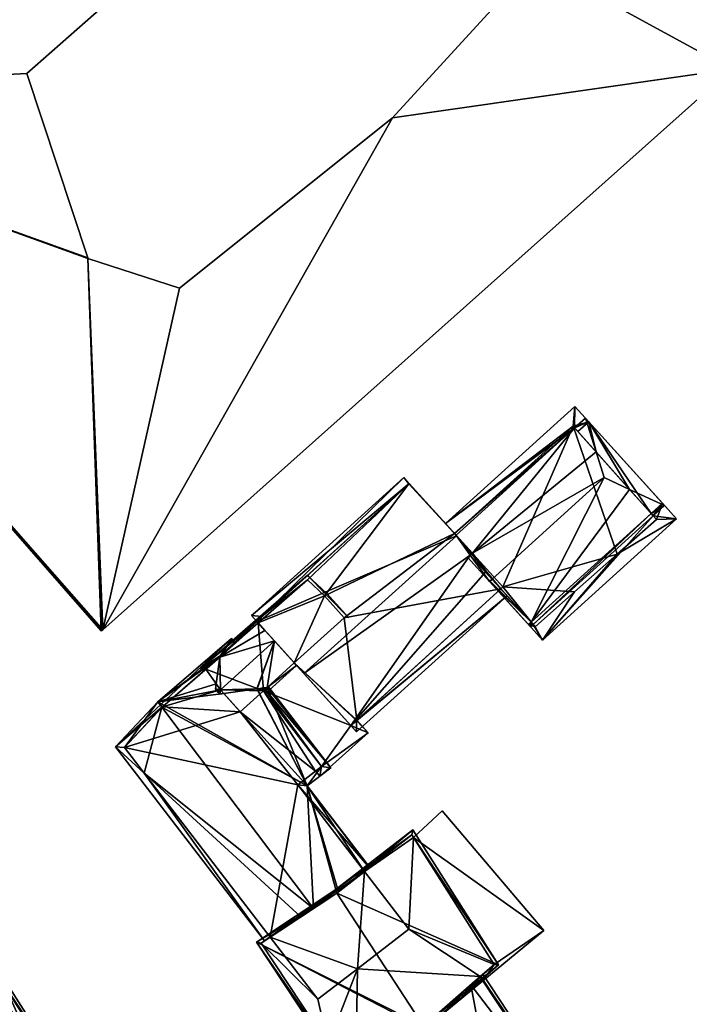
# Model space of a CAD drawing. Header units: inches. Extents: x 2523744 to 2528136, y 1148995 to 1152010.
# Tile 244 of 350: x 2527560 to 2527610, y 1151389 to 1151463. Entities that reach past the tile are written whole.
import ezdxf

# ---------------------------------------------------------------- set-up
doc = ezdxf.new("R2010")
doc.units = ezdxf.units.IN
doc.header["$MEASUREMENT"] = 0
doc.layers.add('Gebaeude Einzelhaus', color=10, linetype='Continuous')
doc.layers.add('Im Bau', color=10, linetype='Continuous')

msp = doc.modelspace()

# ---------------------------------------------------------------- meshes
at = {"layer": 'Gebaeude Einzelhaus'}
mesh = msp.add_polyface(dxfattribs=at)
corners = [(2527571.641, 1151370.599, 382.284), (2527571.915, 1151370.635, 382.284), (2527565.775, 1151380.33, 382.284), (2527569.11, 1151362.531, 382.284), (2527569.614, 1151361.946, 382.284), (2527558.144, 1151391.844, 382.284), (2527558.35, 1151391.986, 382.284), (2527565.564, 1151380.196, 382.284), (2527550.928, 1151401.87, 382.284), (2527541.14, 1151413.513, 382.284), (2527541.329, 1151413.676, 382.284), (2527550.73, 1151401.716, 382.284), (2527531.663, 1151424.088, 382.284), (2527520.728, 1151434.473, 382.284), (2527520.714, 1151434.836, 382.284), (2527531.484, 1151423.914, 382.284), (2527508.438, 1151420.464, 382.284), (2527504.061, 1151415.854, 382.284), (2527523.935, 1151404.785, 382.284), (2527523.521, 1151389.05, 382.284), (2527525.676, 1151388.826, 382.284), (2527541.796, 1151383.485, 382.284), (2527523.103, 1151366.493, 382.284), (2527533.434, 1151394.4, 382.284), (2527515.459, 1151356.678, 382.284), (2527513.872, 1151367.387, 382.284), (2527549.374, 1151372.169, 382.284), (2527511.202, 1151341.241, 382.284), (2527522.508, 1151341.245, 382.284), (2527522.6, 1151339.863, 382.284), (2527520.714, 1151434.836, 373.203), (2527531.663, 1151424.088, 373.202), (2527504.061, 1151415.854, 373.202), (2527523.521, 1151389.05, 373.202), (2527525.676, 1151388.826, 373.202), (2527523.103, 1151366.493, 373.202), (2527513.872, 1151367.387, 373.202), (2527511.202, 1151341.241, 373.202), (2527522.6, 1151339.863, 373.202), (2527569.614, 1151361.946, 373.202), (2527571.915, 1151370.635, 373.202), (2527565.775, 1151380.33, 373.202), (2527558.35, 1151391.986, 373.202), (2527550.928, 1151401.87, 373.202), (2527541.329, 1151413.676, 373.202), (2527522.508, 1151341.245, 373.202), (2527569.11, 1151362.531, 373.202), (2527515.459, 1151356.678, 373.202), (2527541.796, 1151383.485, 373.202), (2527549.374, 1151372.169, 373.202), (2527523.935, 1151404.785, 373.202), (2527533.434, 1151394.4, 373.202), (2527508.438, 1151420.464, 373.203), (2527520.728, 1151434.473, 373.203), (2527541.14, 1151413.513, 373.202), (2527531.484, 1151423.914, 373.202), (2527558.144, 1151391.844, 373.202), (2527550.73, 1151401.716, 373.202), (2527571.641, 1151370.599, 373.202), (2527565.564, 1151380.196, 373.202)]
mesh.append_faces([[corners[k] for k in face] for face in [(28, 4, 3), (28, 29, 4), (24, 27, 28), (28, 27, 29), (24, 25, 27), (21, 22, 26), (26, 22, 24), (24, 22, 25), (18, 20, 23), (23, 20, 21), (21, 20, 22), (18, 19, 20), (16, 17, 18), (18, 17, 19), (13, 14, 16), (16, 14, 17), (9, 12, 15), (15, 12, 13), (13, 12, 14), (9, 10, 12), (5, 8, 11), (11, 8, 9), (9, 8, 10), (5, 6, 8), (0, 2, 7), (7, 2, 5), (5, 2, 6), (1, 0, 3), (1, 3, 4), (0, 1, 2)]], dxfattribs={"color": 13})
mesh.append_faces([[corners[k] for k in face] for face in [(40, 46, 58), (56, 41, 59), (59, 41, 58), (58, 41, 40), (56, 42, 41), (54, 43, 57), (57, 43, 56), (56, 43, 42), (54, 44, 43), (53, 31, 55), (55, 31, 54), (54, 31, 44), (52, 30, 53), (53, 30, 31), (50, 32, 52), (52, 32, 30), (50, 33, 32), (48, 34, 51), (51, 34, 50), (50, 34, 33), (47, 35, 49), (49, 35, 48), (48, 35, 34), (47, 36, 35), (45, 37, 47), (47, 37, 36), (45, 38, 37), (46, 39, 45), (39, 46, 40), (45, 39, 38), (12, 10, 31), (31, 10, 44), (10, 8, 44), (44, 8, 43), (8, 6, 43), (43, 6, 42), (6, 2, 42), (42, 2, 41), (2, 1, 41), (41, 1, 40), (1, 4, 40), (40, 4, 39), (4, 29, 39), (39, 29, 38), (29, 27, 38), (38, 27, 37), (27, 25, 37), (37, 25, 36), (25, 22, 36), (36, 22, 35), (22, 20, 35), (35, 20, 34), (20, 19, 34), (34, 19, 33), (19, 17, 33), (33, 17, 32), (17, 14, 32), (32, 14, 30), (14, 12, 30), (30, 12, 31)]], dxfattribs={"color": 41})
mesh = msp.add_polyface(dxfattribs=at)
corners = [(2527549.593, 1151402.303, 390.816), (2527550.928, 1151401.87, 390.816), (2527541.329, 1151413.676, 390.816), (2527558.35, 1151391.986, 390.816), (2527538.303, 1151415.996, 390.816), (2527531.663, 1151424.088, 390.816), (2527520.519, 1151433.485, 390.816), (2527520.714, 1151434.836, 390.816), (2527508.096, 1151420.454, 390.816), (2527521.958, 1151408.263, 390.816), (2527523.754, 1151404.613, 390.816), (2527509.138, 1151420.6, 390.816), (2527531.353, 1151397.73, 390.816), (2527533.243, 1151394.24, 390.816), (2527541.571, 1151384.789, 390.816), (2527541.593, 1151383.339, 390.816), (2527549.438, 1151372.41, 390.816), (2527549.003, 1151372.274, 390.816), (2527529.509, 1151362.923, 390.816), (2527515.128, 1151356.801, 390.816), (2527549.267, 1151372.329, 390.816), (2527516.699, 1151356.204, 390.816), (2527522.384, 1151340.914, 390.816), (2527536.618, 1151347.778, 390.816), (2527569.315, 1151362.35, 390.816), (2527523.141, 1151342.546, 390.816), (2527569.238, 1151362.941, 390.816), (2527571.915, 1151370.635, 390.816), (2527571.148, 1151370.36, 390.816), (2527565.775, 1151380.33, 390.816), (2527560.421, 1151387.443, 390.816), (2527536.273, 1151348.742, 390.816), (2527529.778, 1151362.375, 390.816), (2527523.8, 1151344.47, 394.964), (2527523.141, 1151342.546, 392.535), (2527536.273, 1151348.742, 392.535), (2527535.779, 1151350.122, 394.964), (2527518.601, 1151355.488, 394.964), (2527516.699, 1151356.204, 392.535), (2527530.421, 1151361.064, 394.964), (2527529.778, 1151362.375, 392.535), (2527526.596, 1151352.629, 396.86), (2527535.75, 1151350.203, 394.99), (2527533.063, 1151355.679, 396.86), (2527560.421, 1151387.443, 392.709), (2527549.593, 1151402.303, 392.709), (2527555.596, 1151389.348, 397.198), (2527571.148, 1151370.36, 392.709), (2527568.164, 1151370.26, 397.197), (2527538.303, 1151415.996, 392.709), (2527544.294, 1151404.403, 397.198), (2527520.519, 1151433.485, 392.709), (2527532.781, 1151417.754, 397.198), (2527509.138, 1151420.6, 392.709), (2527513.104, 1151420.906, 397.198), (2527520.845, 1151429.575, 397.198), (2527521.958, 1151408.263, 392.709), (2527531.353, 1151397.73, 392.709), (2527526.301, 1151407.284, 397.198), (2527541.571, 1151384.789, 392.709), (2527534.508, 1151397.558, 397.198), (2527549.438, 1151372.41, 392.709), (2527543.453, 1151386.505, 397.198), (2527549.267, 1151372.329, 392.709), (2527545.649, 1151367.99, 397.079), (2527548.876, 1151368.05, 397.552), (2527552.855, 1151372.096, 397.197), (2527538.424, 1151367.167, 392.709), (2527529.509, 1151362.923, 392.709), (2527530.524, 1151360.854, 397.079), (2527535.75, 1151350.203, 397.197), (2527538.09, 1151358.096, 399.043), (2527539.939, 1151358.959, 399.043), (2527536.618, 1151347.778, 392.709), (2527566.846, 1151364.868, 397.197), (2527548.086, 1151362.761, 399.043), (2527569.238, 1151362.941, 392.709), (2527520.913, 1151421.265, 399.203), (2527546.198, 1151366.814, 397.552), (2527556.411, 1151366.646, 399.043), (2527554.631, 1151380.271, 399.123), (2527557.11, 1151376.424, 399.095), (2527558.605, 1151374.103, 399.078), (2527561.791, 1151369.158, 399.043), (2527548.823, 1151388.656, 399.202), (2527535.714, 1151405.398, 399.202), (2527543.664, 1151395.851, 399.202), (2527515.459, 1151356.678, 390.816), (2527522.508, 1151341.245, 390.816), (2527541.796, 1151383.485, 390.816), (2527549.374, 1151372.169, 390.816), (2527523.935, 1151404.785, 390.816), (2527533.434, 1151394.4, 390.816), (2527508.438, 1151420.464, 390.816), (2527520.728, 1151434.473, 390.816), (2527541.14, 1151413.513, 390.816), (2527531.484, 1151423.914, 390.816), (2527558.144, 1151391.844, 390.816), (2527550.73, 1151401.716, 390.816), (2527571.641, 1151370.599, 390.816), (2527565.564, 1151380.196, 390.816), (2527569.11, 1151362.531, 390.816), (2527569.11, 1151362.531, 382.284), (2527571.641, 1151370.599, 382.284), (2527565.564, 1151380.196, 382.284), (2527558.144, 1151391.844, 382.284), (2527550.73, 1151401.716, 382.284), (2527541.14, 1151413.513, 382.284), (2527531.484, 1151423.914, 382.284), (2527520.728, 1151434.473, 382.284), (2527508.438, 1151420.464, 382.284), (2527523.935, 1151404.785, 382.284), (2527533.434, 1151394.4, 382.284), (2527541.796, 1151383.485, 382.284), (2527549.374, 1151372.169, 382.284), (2527515.459, 1151356.678, 382.284), (2527522.508, 1151341.245, 382.284), (2527569.11, 1151362.531, 373.202), (2527549.374, 1151372.169, 373.202), (2527571.641, 1151370.599, 373.202), (2527522.508, 1151341.245, 373.202), (2527565.564, 1151380.196, 373.202), (2527558.144, 1151391.844, 373.202), (2527541.796, 1151383.485, 373.202), (2527550.73, 1151401.716, 373.202), (2527533.434, 1151394.4, 373.202), (2527541.14, 1151413.513, 373.202), (2527523.935, 1151404.785, 373.202), (2527531.484, 1151423.914, 373.202), (2527508.438, 1151420.464, 373.203), (2527520.728, 1151434.473, 373.203), (2527515.459, 1151356.678, 373.202)]
mesh.append_faces([[corners[k] for k in face] for face in [(26, 24, 101), (101, 24, 88), (99, 27, 26), (26, 27, 24), (29, 99, 100), (97, 29, 100), (99, 29, 27), (97, 3, 29), (95, 1, 98), (98, 1, 97), (97, 1, 3), (95, 2, 1), (94, 5, 96), (96, 5, 95), (95, 5, 2), (94, 7, 5), (93, 8, 94), (94, 8, 7), (91, 10, 93), (93, 10, 8), (89, 13, 92), (92, 13, 91), (91, 13, 10), (89, 15, 13), (87, 17, 90), (90, 17, 20), (20, 17, 89), (89, 17, 15), (87, 19, 17), (88, 22, 87), (22, 88, 24), (87, 22, 19), (48, 82, 83), (60, 86, 85), (86, 84, 46), (62, 86, 60), (62, 84, 86), (77, 58, 85), (58, 60, 85), (86, 50, 85), (50, 86, 46), (52, 77, 85), (52, 55, 77), (50, 52, 85), (83, 66, 79), (74, 79, 75), (74, 83, 79), (83, 74, 48), (84, 80, 46), (80, 62, 66), (62, 80, 84), (48, 81, 82), (46, 81, 48), (81, 66, 82), (82, 66, 83), (81, 80, 66), (80, 81, 46), (66, 65, 79), (78, 65, 64), (78, 75, 65), (65, 75, 79), (78, 72, 75), (72, 78, 64), (55, 54, 77), (54, 58, 77), (74, 47, 48), (76, 47, 74), (73, 76, 74), (70, 74, 75), (70, 72, 71), (70, 75, 72), (70, 73, 74), (69, 72, 64), (72, 69, 71), (69, 70, 71), (67, 69, 64), (67, 68, 69), (63, 67, 64), (62, 61, 66), (61, 65, 66), (65, 61, 64), (61, 63, 64), (59, 62, 60), (59, 61, 62), (58, 57, 60), (57, 59, 60), (54, 56, 58), (56, 57, 58), (53, 56, 54), (52, 51, 55), (51, 54, 55), (51, 53, 54), (49, 52, 50), (49, 51, 52), (45, 50, 46), (45, 49, 50), (44, 46, 48), (47, 44, 48), (44, 45, 46), (37, 33, 41), (41, 39, 37), (41, 43, 39), (41, 42, 43), (41, 36, 42), (41, 33, 36), (37, 40, 38), (37, 39, 40), (38, 34, 37), (37, 34, 33), (33, 35, 36), (33, 34, 35), (18, 21, 32), (25, 23, 31), (30, 3, 0), (28, 29, 30), (30, 29, 3), (27, 28, 26), (28, 27, 29), (23, 24, 26), (26, 24, 27), (21, 22, 25), (25, 22, 23), (23, 22, 24), (18, 19, 21), (21, 19, 22), (16, 17, 20), (20, 17, 18), (18, 17, 19), (14, 15, 16), (16, 15, 17), (12, 13, 14), (14, 13, 15), (9, 10, 12), (12, 10, 13), (6, 8, 11), (11, 8, 9), (9, 8, 10), (6, 7, 8), (4, 5, 6), (6, 5, 7), (0, 2, 4), (4, 2, 5), (1, 0, 3), (0, 1, 2)]], dxfattribs={"color": 13})
mesh.append_faces([[corners[k] for k in face] for face in [(118, 120, 131), (128, 127, 129), (128, 129, 130), (126, 125, 127), (126, 127, 128), (124, 123, 125), (124, 125, 126), (122, 118, 123), (122, 123, 124), (121, 118, 122), (119, 118, 121), (117, 120, 118), (117, 118, 119), (101, 88, 102), (102, 88, 116), (88, 87, 116), (116, 87, 115), (87, 90, 115), (115, 90, 114), (20, 114, 90), (20, 113, 114), (20, 89, 113), (89, 92, 113), (113, 92, 112), (92, 91, 112), (112, 91, 111), (91, 93, 111), (111, 93, 110), (109, 110, 94), (94, 110, 93), (94, 96, 109), (109, 96, 108), (96, 95, 108), (108, 95, 107), (95, 98, 107), (107, 98, 106), (98, 97, 106), (106, 97, 105), (97, 100, 105), (105, 100, 104), (100, 99, 104), (104, 99, 103), (26, 103, 99), (26, 102, 103), (26, 101, 102), (28, 30, 47), (47, 30, 44), (26, 28, 76), (76, 28, 47), (23, 26, 73), (73, 26, 76), (73, 35, 23), (23, 35, 31), (73, 36, 35), (73, 70, 36), (36, 70, 42), (70, 43, 42), (40, 18, 32), (39, 68, 40), (40, 68, 18), (70, 69, 43), (43, 69, 39), (39, 69, 68), (20, 67, 63), (20, 18, 67), (67, 18, 68), (16, 20, 61), (61, 20, 63), (14, 16, 59), (59, 16, 61), (12, 14, 57), (57, 14, 59), (9, 12, 56), (56, 12, 57), (11, 9, 53), (53, 9, 56), (6, 11, 51), (51, 11, 53), (4, 6, 49), (49, 6, 51), (0, 4, 45), (45, 4, 49), (30, 0, 44), (44, 0, 45), (21, 25, 38), (38, 25, 34), (38, 40, 21), (21, 40, 32), (34, 31, 35), (34, 25, 31)]], dxfattribs={"color": 41})
mesh = msp.add_polyface(dxfattribs=at)
corners = [(2527607.348, 1151425.918, 389.211), (2527608.185, 1151426.683, 389.221), (2527607.345, 1151425.922, 389.221), (2527607.492, 1151425.758, 388.777), (2527609.233, 1151425.525, 386.075), (2527598.362, 1151417.792, 389.221), (2527598.365, 1151417.788, 389.211), (2527598.17, 1151417.618, 389.221), (2527598.51, 1151417.629, 388.777), (2527599.216, 1151416.461, 386.075), (2527598.354, 1151417.8, 389.221), (2527594.768, 1151421.377, 389.221), (2527594.956, 1151421.546, 389.221), (2527607.338, 1151425.93, 389.221), (2527602.671, 1151432.774, 389.221), (2527601.864, 1151432.044, 389.221), (2527601.612, 1151432.325, 388.459), (2527601.624, 1151433.931, 386.075), (2527591.953, 1151425.177, 386.075), (2527592.633, 1151424.424, 388.123), (2527592.745, 1151424.3, 388.459), (2527607.749, 1151425.471, 388), (2527604.799, 1151422.891, 388.135), (2527598.671, 1151417.452, 388.295), (2527601.599, 1151420.061, 388.234), (2527601.499, 1151432.451, 388.118), (2527598.318, 1151417.455, 389.079), (2527598.51, 1151417.629, 389.079), (2527595.25, 1151420.845, 391.884), (2527607.492, 1151425.758, 389.079), (2527608.333, 1151426.519, 389.079), (2527605.732, 1151427.723, 390.698), (2527603.826, 1151428.606, 391.884), (2527595.438, 1151421.015, 391.884), (2527603.216, 1151430.534, 390.733), (2527602.418, 1151433.055, 389.228), (2527593.968, 1151422.945, 390.37), (2527601.612, 1151432.325, 389.228), (2527592.745, 1151424.3, 389.228), (2527593.813, 1151422.806, 390.37), (2527593.627, 1151422.638, 390.37), (2527598.671, 1151417.452, 373.119), (2527601.599, 1151420.061, 373.119), (2527604.799, 1151422.891, 373.119), (2527607.749, 1151425.471, 373.119), (2527601.499, 1151432.451, 373.119), (2527592.633, 1151424.424, 373.119), (2527596.087, 1151420.299, 388.083), (2527596.087, 1151420.299, 373.119), (2527596.235, 1151420.434, 373.119)]
mesh.append_faces([[corners[k] for k in face] for face in [(33, 28, 39), (39, 28, 40), (35, 34, 37), (14, 34, 35), (14, 31, 34), (14, 30, 31), (13, 30, 0), (0, 30, 29), (13, 31, 30), (26, 6, 27), (26, 10, 6), (26, 28, 10), (10, 28, 33), (33, 39, 28), (28, 39, 40), (33, 36, 39), (36, 37, 38), (36, 34, 37), (37, 34, 35), (33, 32, 36), (36, 32, 34), (31, 34, 32), (31, 14, 34), (34, 14, 35), (31, 30, 14), (10, 33, 28), (10, 32, 33), (13, 31, 10), (10, 31, 32), (0, 30, 13), (13, 30, 31), (0, 29, 30), (6, 27, 0), (0, 27, 29), (26, 6, 10), (26, 10, 28), (6, 26, 27), (16, 14, 15), (16, 25, 14), (14, 25, 17), (17, 25, 18), (18, 25, 19), (13, 1, 2), (15, 14, 13), (13, 14, 1), (10, 11, 12), (10, 7, 11), (10, 5, 7), (23, 7, 8), (8, 7, 6), (6, 7, 5), (22, 9, 24), (24, 9, 23), (23, 9, 7), (21, 4, 22), (22, 4, 9), (2, 1, 0), (0, 1, 3), (3, 1, 21), (21, 1, 4), (14, 16, 15), (16, 19, 20), (16, 18, 19), (14, 17, 16), (16, 17, 18), (13, 14, 15), (13, 1, 14), (13, 2, 1), (10, 5, 13), (13, 5, 2), (10, 7, 5), (12, 11, 10), (10, 11, 7), (8, 9, 3), (3, 9, 4), (6, 7, 8), (8, 7, 9), (0, 5, 6), (6, 5, 7), (0, 2, 5), (1, 0, 3), (1, 3, 4), (0, 1, 2)]], dxfattribs={"color": 13})
mesh.append_faces([[corners[k] for k in face] for face in [(29, 27, 3), (3, 27, 8), (6, 8, 27), (12, 33, 39), (12, 10, 33), (38, 37, 20), (20, 37, 16), (13, 15, 31), (31, 15, 34), (34, 15, 37), (37, 15, 16), (29, 3, 0), (45, 49, 46), (49, 41, 48), (49, 42, 41), (45, 43, 49), (49, 43, 42), (45, 44, 43), (47, 10, 12), (10, 6, 5), (47, 8, 10), (10, 8, 6), (47, 23, 8), (48, 41, 47), (47, 41, 23), (45, 46, 25), (25, 46, 19), (16, 21, 25), (25, 21, 45), (45, 21, 44), (16, 3, 21), (3, 13, 0), (0, 13, 2), (16, 15, 3), (3, 15, 13), (21, 43, 44), (21, 22, 43), (22, 42, 43), (22, 24, 42), (24, 41, 42), (24, 23, 41)]], dxfattribs={"color": 41})
mesh = msp.add_polyface(dxfattribs=at)
corners = [(2527577.836, 1151417.856, 388.007), (2527581.36, 1151413.952, 391.569), (2527592.779, 1151424.262, 391.569), (2527589.246, 1151428.175, 387.998), (2527577.434, 1151418.301, 387.601), (2527588.853, 1151428.61, 387.601), (2527593.813, 1151422.806, 390.37), (2527593.968, 1151422.945, 390.37), (2527584.867, 1151410.067, 388.032), (2527594.956, 1151421.546, 389.221), (2527596.567, 1151419.771, 387.601), (2527585.294, 1151409.594, 387.601), (2527596.087, 1151420.299, 388.083), (2527578.229, 1151418.21, 388.007), (2527589.219, 1151428.15, 387.998), (2527585.299, 1151410.43, 388.018), (2527584.867, 1151410.067, 378.997), (2527585.299, 1151410.43, 378.997), (2527585.329, 1151410.458, 378.997), (2527596.087, 1151420.299, 373.119), (2527585.329, 1151410.458, 373.119), (2527592.745, 1151424.3, 389.228), (2527592.633, 1151424.424, 388.123), (2527592.633, 1151424.424, 373.119), (2527589.246, 1151428.175, 373.119), (2527592.745, 1151424.3, 388.459), (2527589.219, 1151428.15, 373.119), (2527578.229, 1151418.21, 382.203), (2527578.229, 1151418.21, 373.119), (2527577.836, 1151417.856, 382.233), (2527577.836, 1151417.856, 373.119), (2527579.16, 1151416.389, 383.8), (2527577.937, 1151417.744, 382.377), (2527578.443, 1151417.184, 383.096), (2527577.937, 1151417.744, 373.119), (2527580.641, 1151414.749, 381.675), (2527580.641, 1151414.749, 378.997), (2527596.235, 1151420.434, 373.119), (2527584.375, 1151418.128, 373.119), (2527582.899, 1151419.76, 373.119), (2527580.641, 1151414.749, 373.119), (2527585.299, 1151410.43, 373.119), (2527584.867, 1151410.067, 373.119), (2527581.624, 1151420.961, 373.119)]
mesh.append_faces([[corners[k] for k in face] for face in [(3, 14, 5), (8, 15, 11), (11, 15, 10), (10, 15, 12), (4, 13, 0), (4, 5, 13), (13, 5, 14), (9, 8, 12), (12, 8, 10), (10, 8, 11), (9, 6, 8), (8, 6, 1), (1, 6, 2), (2, 6, 7), (0, 3, 4), (4, 3, 5), (0, 2, 3), (0, 1, 2)]], dxfattribs={"color": 13})
mesh.append_faces([[corners[k] for k in face] for face in [(28, 34, 30), (26, 43, 28), (28, 43, 34), (26, 39, 43), (40, 41, 42), (38, 20, 40), (40, 20, 41), (38, 19, 20), (26, 23, 39), (39, 23, 38), (38, 23, 19), (19, 23, 37), (26, 24, 23), (8, 35, 16), (16, 35, 36), (8, 31, 35), (32, 29, 34), (34, 29, 30), (31, 0, 33), (33, 0, 32), (32, 0, 29), (8, 1, 31), (31, 1, 0), (29, 27, 30), (30, 27, 28), (29, 13, 27), (29, 0, 13), (27, 26, 28), (13, 14, 27), (27, 14, 26), (14, 3, 26), (26, 3, 24), (22, 21, 25), (21, 2, 7), (24, 3, 23), (23, 3, 22), (22, 3, 21), (21, 3, 2), (12, 18, 19), (19, 18, 20), (12, 15, 18), (18, 15, 17), (16, 15, 8), (16, 17, 15)]], dxfattribs={"color": 41})
mesh = msp.add_polyface(dxfattribs=at)
corners = [(2527575.071, 1151415.184, 382.584), (2527579.16, 1151416.389, 383.8), (2527578.443, 1151417.184, 383.096), (2527575.069, 1151415.167, 382.591), (2527575.125, 1151412.738, 383.8), (2527574.853, 1151415.054, 382.551), (2527574.03, 1151414.271, 382.57), (2527573.666, 1151414.35, 382.371), (2527573.839, 1151414.107, 382.566), (2527574.807, 1151413.183, 383.443), (2527574.759, 1151412.82, 383.599), (2527574.938, 1151412.569, 383.8), (2527577.836, 1151417.856, 382.233), (2527578.076, 1151418.072, 382.214), (2527578.229, 1151418.21, 382.203), (2527581.631, 1151421.298, 381.92), (2527577.937, 1151417.744, 382.377), (2527581.457, 1151421.129, 381.942), (2527581.637, 1151421.292, 381.928), (2527577.832, 1151412.806, 382.102), (2527577.881, 1151412.813, 382.075), (2527578.614, 1151412.915, 381.675), (2527580.641, 1151414.749, 381.675), (2527575.085, 1151412.407, 383.59), (2527575.383, 1151412.45, 383.428), (2527578.331, 1151412.659, 381.675), (2527578.37, 1151412.88, 381.807), (2527578.484, 1151412.46, 381.435), (2527580.808, 1151414.563, 381.435), (2527578.181, 1151412.853, 381.911), (2527584.728, 1151418.11, 381.435), (2527583.078, 1151419.934, 383.8), (2527583.013, 1151419.875, 381.704), (2527583.001, 1151419.888, 381.706), (2527574.001, 1151414.311, 382.538), (2527575.132, 1151412.728, 383.788), (2527575.102, 1151415.272, 382.537), (2527577.937, 1151417.744, 373.119), (2527574.001, 1151414.311, 373.119), (2527574.03, 1151414.271, 373.119), (2527575.125, 1151412.738, 383.45), (2527575.132, 1151412.728, 383.45), (2527578.331, 1151412.659, 378.997), (2527580.641, 1151414.749, 378.997), (2527582.899, 1151419.76, 373.119), (2527581.624, 1151420.961, 373.119), (2527580.641, 1151414.749, 373.119), (2527578.331, 1151412.659, 373.119), (2527584.375, 1151418.128, 373.119), (2527575.132, 1151412.728, 373.119), (2527576.606, 1151411.098, 373.119)]
mesh.append_faces([[corners[k] for k in face] for face in [(36, 12, 16), (14, 15, 17), (17, 15, 18), (36, 7, 12), (12, 7, 13), (13, 7, 14), (14, 7, 15), (36, 5, 7), (11, 35, 23), (23, 35, 24), (27, 21, 28), (28, 21, 22), (27, 25, 21), (4, 35, 11), (5, 34, 7), (7, 34, 8), (8, 34, 6), (9, 4, 10), (10, 4, 11), (31, 33, 32), (18, 33, 31), (18, 15, 33), (30, 31, 32), (25, 26, 29), (22, 21, 28), (28, 21, 27), (27, 21, 25), (25, 21, 26), (19, 4, 24), (24, 4, 23), (23, 4, 11), (22, 1, 21), (21, 1, 20), (20, 1, 19), (19, 1, 4), (15, 17, 18), (15, 14, 17), (12, 0, 16), (16, 0, 2), (12, 5, 0), (15, 7, 14), (14, 7, 13), (13, 7, 12), (12, 7, 5), (4, 10, 11), (4, 9, 10), (4, 3, 9), (6, 7, 8), (3, 5, 6), (6, 5, 7), (3, 0, 5), (4, 1, 3), (3, 1, 0), (0, 1, 2)]], dxfattribs={"color": 13})
mesh.append_faces([[corners[k] for k in face] for face in [(39, 47, 49), (49, 47, 50), (46, 44, 48), (39, 37, 47), (47, 37, 46), (46, 37, 44), (44, 37, 45), (39, 38, 37), (22, 21, 43), (43, 21, 42), (42, 21, 25), (41, 24, 35), (40, 35, 4), (40, 41, 35), (4, 9, 40), (6, 34, 39), (39, 34, 38), (36, 38, 5), (5, 38, 34), (36, 37, 38), (36, 16, 37)]], dxfattribs={"color": 41})
mesh = msp.add_polyface(dxfattribs=at)
corners = [(2527581.621, 1151405.55, 382.895), (2527583.943, 1151397.626, 384.733), (2527585.908, 1151399.15, 383.203), (2527586.266, 1151399.428, 382.925), (2527586.303, 1151399.456, 382.895), (2527570.743, 1151411.429, 386.07), (2527570.438, 1151411.835, 386.068), (2527582.075, 1151396.377, 386.131), (2527583.827, 1151397.536, 384.825), (2527583.833, 1151397.54, 384.82), (2527567.28, 1151408.464, 383.183), (2527569.421, 1151406.498, 383.527), (2527581.125, 1151395.749, 385.41), (2527578.417, 1151393.959, 383.262), (2527578.836, 1151394.236, 383.594), (2527578.614, 1151412.915, 381.675), (2527583.39, 1151406.909, 381.521), (2527577.881, 1151412.813, 382.075), (2527578.703, 1151412.995, 381.602), (2527576.147, 1151416.183, 381.695), (2527576.207, 1151416.235, 381.645), (2527575.942, 1151416.58, 381.65), (2527575.383, 1151412.45, 383.428), (2527575.132, 1151412.728, 383.45), (2527575.125, 1151412.738, 383.45), (2527574.807, 1151413.183, 383.443), (2527575.069, 1151415.167, 382.591), (2527575.071, 1151415.184, 382.584), (2527575.102, 1151415.272, 382.537), (2527577.832, 1151412.806, 382.102), (2527575.071, 1151415.182, 382.585), (2527575.235, 1151415.387, 382.43), (2527573.839, 1151414.107, 382.566), (2527573.853, 1151414.119, 382.311), (2527573.666, 1151414.35, 382.371), (2527574.938, 1151412.569, 383.8), (2527575.085, 1151412.407, 383.59), (2527574.759, 1151412.82, 383.599), (2527580.92, 1151405.642, 383.208), (2527585.908, 1151399.15, 383.205), (2527578.37, 1151412.88, 381.807), (2527582.688, 1151407.001, 381.834), (2527578.181, 1151412.853, 381.911), (2527567.936, 1151408.432, 383.505), (2527570.786, 1151411.475, 386.031), (2527574.938, 1151412.569, 383.603), (2527580.92, 1151405.642, 373.119), (2527585.908, 1151399.15, 373.119), (2527582.227, 1151406.646, 373.119), (2527582.227, 1151406.646, 378.997), (2527582.688, 1151407.001, 378.997), (2527578.331, 1151412.659, 381.675), (2527578.331, 1151412.659, 378.997), (2527574.03, 1151414.271, 382.57), (2527570.786, 1151411.475, 373.119), (2527574.03, 1151414.271, 373.119), (2527567.936, 1151408.432, 373.119), (2527578.836, 1151394.236, 373.119), (2527578.331, 1151412.659, 373.119), (2527582.688, 1151407.001, 373.119), (2527576.606, 1151411.098, 373.119), (2527585.366, 1151391.865, 373.119), (2527589.225, 1151394.832, 373.119), (2527582.402, 1151389.591, 373.119), (2527575.132, 1151412.728, 373.119), (2527567.28, 1151408.464, 383.083), (2527575.942, 1151416.58, 381.55), (2527570.438, 1151411.835, 385.968)]
mesh.append_faces([[corners[k] for k in face] for face in [(21, 6, 10), (11, 13, 10), (11, 14, 13), (6, 44, 5), (6, 26, 44), (6, 27, 26), (26, 27, 30), (6, 28, 27), (6, 31, 28), (43, 6, 5), (11, 10, 43), (43, 10, 6), (31, 21, 20), (31, 6, 21), (18, 16, 15), (15, 16, 40), (38, 41, 0), (0, 41, 16), (16, 41, 40), (40, 41, 42), (39, 38, 3), (38, 0, 3), (3, 0, 4), (35, 36, 37), (32, 33, 34), (21, 31, 19), (21, 28, 31), (27, 26, 30), (22, 0, 29), (29, 0, 17), (21, 6, 28), (28, 6, 27), (27, 6, 26), (26, 6, 25), (25, 6, 24), (24, 6, 23), (23, 6, 22), (22, 6, 0), (19, 20, 21), (15, 16, 18), (17, 0, 15), (15, 0, 16), (11, 14, 12), (10, 13, 11), (11, 13, 14), (5, 11, 7), (7, 11, 12), (6, 10, 5), (5, 10, 11), (1, 8, 9), (1, 0, 8), (8, 0, 7), (7, 0, 5), (5, 0, 6), (0, 3, 4), (0, 2, 3), (0, 1, 2)]], dxfattribs={"color": 13})
mesh.append_faces([[corners[k] for k in face] for face in [(65, 67, 66), (10, 67, 65), (6, 67, 10), (66, 67, 21), (21, 67, 6), (65, 66, 21), (10, 65, 21), (60, 54, 64), (64, 54, 55), (60, 56, 54), (57, 61, 63), (57, 47, 61), (61, 47, 62), (60, 46, 56), (56, 46, 57), (57, 46, 47), (60, 48, 46), (60, 58, 48), (48, 58, 59), (56, 11, 43), (56, 57, 11), (11, 57, 14), (43, 54, 56), (5, 44, 43), (43, 44, 54), (54, 53, 55), (54, 44, 53), (53, 44, 26), (51, 50, 52), (42, 41, 51), (51, 41, 50), (46, 49, 38), (38, 49, 41), (41, 49, 50), (46, 48, 49), (46, 2, 47), (46, 38, 2), (2, 38, 39), (36, 35, 45), (35, 37, 45)]], dxfattribs={"color": 41})
mesh = msp.add_polyface(dxfattribs=at)
corners = [(2527584.867, 1151410.067, 378.997), (2527578.331, 1151412.659, 378.997), (2527582.688, 1151407.001, 378.997), (2527580.641, 1151414.749, 378.997), (2527582.55, 1151406.284, 378.997), (2527582.227, 1151406.646, 378.997), (2527586.17, 1151409.516, 378.997), (2527585.299, 1151410.43, 378.997), (2527585.329, 1151410.458, 378.997), (2527582.227, 1151406.646, 373.119), (2527582.55, 1151406.284, 373.119), (2527586.17, 1151409.516, 373.119), (2527585.329, 1151410.458, 373.119), (2527582.688, 1151407.001, 373.119), (2527584.867, 1151410.067, 373.119), (2527578.331, 1151412.659, 373.119), (2527580.641, 1151414.749, 373.119), (2527585.299, 1151410.43, 373.119)]
mesh.append_faces([[corners[k] for k in face] for face in [(0, 6, 7), (7, 6, 8), (0, 2, 6), (6, 2, 4), (4, 2, 5), (3, 1, 0), (0, 1, 2)]], dxfattribs={"color": 13})
mesh.append_faces([[corners[k] for k in face] for face in [(11, 17, 12), (11, 14, 17), (14, 15, 16), (11, 13, 14), (14, 13, 15), (11, 10, 13), (13, 10, 9), (11, 12, 6), (6, 12, 8), (6, 4, 11), (11, 4, 10), (10, 4, 9), (9, 4, 5)]], dxfattribs={"color": 41})
mesh = msp.add_polyface(dxfattribs=at)
corners = [(2527589.563, 1151401.696, 379.499), (2527599.32, 1151394.726, 379.499), (2527591.7, 1151403.69, 379.499), (2527595.594, 1151392.205, 379.499), (2527594.759, 1151390.985, 379.499), (2527594.554, 1151391.294, 379.499), (2527591.7, 1151403.69, 373.119), (2527589.563, 1151401.696, 373.119), (2527599.32, 1151394.726, 373.119), (2527594.759, 1151390.985, 373.119), (2527595.594, 1151392.205, 373.119), (2527594.554, 1151391.294, 373.119)]
mesh.append_faces([[corners[k] for k in face] for face in [(4, 3, 5), (4, 1, 3), (3, 1, 0), (0, 1, 2)]], dxfattribs={"color": 13})
mesh.append_faces([[corners[k] for k in face] for face in [(8, 7, 6), (8, 10, 7), (8, 9, 10), (10, 9, 11), (2, 1, 6), (6, 1, 8), (9, 8, 4), (4, 8, 1), (2, 6, 0), (0, 6, 7)]], dxfattribs={"color": 41})
mesh = msp.add_polyface(dxfattribs=at)
corners = [(2527590.313, 1151387.576, 394.111), (2527590.45, 1151387.366, 394.111), (2527595.92, 1151392.159, 390.5), (2527583.823, 1151397.533, 394.11), (2527589.504, 1151402.256, 390.425), (2527583.686, 1151397.743, 394.11), (2527577.813, 1151393.858, 390.396), (2527585.169, 1151382.739, 390.47), (2527589.44, 1151401.89, 390.552), (2527583.833, 1151397.54, 394.104), (2527578.159, 1151393.788, 390.529), (2527585.22, 1151383.115, 390.599), (2527595.594, 1151392.205, 390.624), (2527594.555, 1151391.294, 388.169), (2527594.554, 1151391.294, 379.499), (2527595.594, 1151392.205, 379.499), (2527593.858, 1151390.683, 388.686), (2527589.665, 1151387.009, 391.768), (2527585.22, 1151383.115, 388.315), (2527589.563, 1151401.696, 379.499), (2527589.44, 1151401.89, 373.119), (2527589.563, 1151401.696, 373.119), (2527585.908, 1151399.15, 383.203), (2527583.943, 1151397.626, 384.733), (2527585.908, 1151399.15, 373.119), (2527583.833, 1151397.54, 384.82), (2527583.827, 1151397.536, 384.825), (2527582.075, 1151396.377, 386.131), (2527581.125, 1151395.749, 385.41), (2527578.836, 1151394.236, 383.594), (2527578.159, 1151393.788, 373.119), (2527578.836, 1151394.236, 373.119), (2527583.17, 1151386.213, 388.319), (2527583.17, 1151386.213, 373.119), (2527589.225, 1151394.832, 373.119), (2527595.594, 1151392.205, 373.119), (2527594.554, 1151391.294, 373.119), (2527585.366, 1151391.865, 373.119), (2527585.22, 1151383.115, 373.119), (2527582.402, 1151389.591, 373.119)]
mesh.append_faces([[corners[k] for k in face] for face in [(1, 11, 0), (12, 1, 0), (4, 2, 8), (8, 2, 12), (12, 2, 1), (7, 11, 1), (6, 11, 7), (9, 3, 5), (10, 5, 3), (11, 6, 10), (10, 6, 5), (4, 8, 5), (5, 8, 9), (6, 7, 1), (6, 3, 5), (6, 0, 3), (6, 1, 0), (3, 4, 5), (0, 2, 3), (3, 2, 4), (0, 1, 2)]], dxfattribs={"color": 13})
mesh.append_faces([[corners[k] for k in face] for face in [(21, 24, 20), (21, 34, 24), (39, 30, 31), (37, 33, 39), (39, 33, 30), (37, 38, 33), (34, 36, 37), (37, 36, 38), (21, 35, 34), (34, 35, 36), (11, 32, 18), (32, 30, 33), (11, 10, 32), (32, 10, 30), (30, 29, 31), (27, 3, 26), (30, 10, 29), (29, 10, 28), (28, 10, 27), (27, 10, 3), (25, 26, 9), (9, 26, 3), (8, 25, 9), (8, 23, 25), (24, 22, 20), (20, 22, 8), (8, 22, 23), (20, 19, 21), (19, 12, 15), (20, 8, 19), (19, 8, 12), (17, 11, 18), (16, 0, 17), (17, 0, 11), (13, 12, 16), (16, 12, 0), (13, 15, 12), (13, 14, 15)]], dxfattribs={"color": 41})
mesh = msp.add_polyface(dxfattribs=at)
corners = [(2527607.854, 1151361.965, 388.186), (2527598.268, 1151362.581, 388.03), (2527607.961, 1151361.704, 388.03), (2527605.419, 1151367.93, 391.751), (2527585.22, 1151383.115, 388.315), (2527582.631, 1151386.14, 388.03), (2527583.17, 1151386.213, 388.319), (2527583.032, 1151386.422, 388.319), (2527598.337, 1151362.93, 388.177), (2527596.481, 1151376.759, 391.768), (2527600.025, 1151371.429, 391.768), (2527589.665, 1151387.009, 391.768), (2527598.421, 1151362.819, 388.185), (2527601.941, 1151368.293, 391.751), (2527614.935, 1151378.198, 391.768), (2527628.521, 1151382.986, 387.803), (2527607.958, 1151362.06, 388.177), (2527607.881, 1151370.746, 391.768), (2527619.174, 1151392.345, 388.03), (2527619.183, 1151391.982, 388.174), (2527628.171, 1151382.984, 387.955), (2527619.409, 1151382.924, 391.768), (2527605.144, 1151377.434, 388.03), (2527604.189, 1151377.109, 388.166), (2527605.243, 1151377.192, 388.165), (2527604.05, 1151377.349, 388.03), (2527594.577, 1151391.314, 388.152), (2527594.743, 1151391.459, 388.03), (2527594.555, 1151391.294, 388.169), (2527593.858, 1151390.683, 388.686), (2527603.902, 1151377.131, 388.168), (2527582.974, 1151386.075, 388.177), (2527598.41, 1151362.82, 388.18), (2527607.865, 1151361.964, 388.181), (2527619.179, 1151391.986, 388.171), (2527605.26, 1151377.193, 388.172), (2527603.896, 1151377.143, 388.167), (2527603.923, 1151377.088, 388.192), (2527594.759, 1151390.985, 379.499), (2527603.896, 1151377.143, 373.119), (2527594.759, 1151390.985, 373.119), (2527594.554, 1151391.294, 379.499), (2527583.17, 1151386.213, 373.119), (2527582.974, 1151386.075, 373.119), (2527598.41, 1151362.82, 373.119), (2527607.865, 1151361.964, 373.119), (2527628.171, 1151382.984, 373.119), (2527619.179, 1151391.986, 373.119), (2527605.26, 1151377.193, 373.119), (2527603.923, 1151377.088, 373.119), (2527585.22, 1151383.115, 373.119), (2527594.554, 1151391.294, 373.119)]
mesh.append_faces([[corners[k] for k in face] for face in [(37, 30, 23), (23, 30, 25), (25, 30, 36), (25, 28, 26), (25, 36, 28), (25, 26, 27), (24, 22, 35), (35, 22, 34), (23, 22, 24), (23, 25, 22), (19, 34, 18), (34, 22, 18), (20, 15, 16), (19, 15, 20), (19, 18, 15), (16, 2, 33), (2, 0, 33), (12, 0, 2), (16, 15, 2), (32, 12, 1), (1, 8, 32), (12, 2, 1), (7, 31, 5), (5, 31, 8), (7, 6, 31), (5, 8, 1), (17, 13, 3), (17, 10, 13), (9, 29, 11), (30, 9, 10), (30, 25, 9), (10, 23, 30), (30, 23, 25), (10, 17, 23), (9, 25, 29), (29, 25, 28), (28, 25, 26), (26, 25, 27), (24, 14, 22), (24, 17, 14), (23, 22, 25), (23, 24, 22), (23, 17, 24), (14, 19, 18), (14, 21, 19), (14, 18, 22), (21, 14, 20), (20, 14, 15), (15, 19, 20), (20, 19, 21), (15, 18, 19), (16, 14, 17), (16, 2, 14), (0, 16, 3), (3, 16, 17), (0, 2, 16), (14, 2, 15), (1, 3, 12), (12, 3, 13), (8, 13, 10), (8, 12, 13), (8, 1, 12), (4, 9, 11), (4, 8, 9), (9, 8, 10), (4, 1, 8), (7, 5, 6), (6, 5, 4), (4, 5, 1), (3, 1, 0), (0, 1, 2)]], dxfattribs={"color": 13})
mesh.append_faces([[corners[k] for k in face] for face in [(46, 48, 47), (39, 50, 40), (40, 50, 51), (50, 43, 42), (49, 44, 39), (39, 44, 50), (50, 44, 43), (46, 45, 48), (48, 45, 49), (49, 45, 44), (30, 37, 49), (39, 36, 49), (36, 30, 49), (23, 49, 37), (23, 48, 49), (23, 24, 48), (24, 35, 48), (35, 34, 48), (48, 34, 47), (19, 47, 34), (19, 20, 47), (47, 20, 46), (16, 46, 20), (16, 45, 46), (16, 33, 45), (12, 45, 0), (0, 45, 33), (12, 44, 45), (12, 32, 44), (8, 44, 32), (8, 43, 44), (8, 31, 43), (43, 31, 42), (42, 31, 6), (28, 38, 41), (38, 39, 40), (28, 36, 38), (38, 36, 39)]], dxfattribs={"color": 41})
at = {"layer": 'Im Bau'}
mesh = msp.add_polyface(dxfattribs=at)
corners = [(2527566.249, 1151417.177, 394.502), (2527531.07, 1151457.296, 394.75), (2527566.198, 1151417.14, 394.75), (2527566.322, 1151417.229, 394.146), (2527598.675, 1151467.169, 394.326), (2527624.356, 1151475.022, 394.146), (2527599.479, 1151491.484, 394.508), (2527613.347, 1151459.147, 394.146), (2527588.059, 1151477.451, 394.495), (2527573.725, 1151470.364, 394.541), (2527582.844, 1151502.491, 394.75), (2527565.213, 1151444.986, 394.389), (2527565.197, 1151445.034, 394.39), (2527560.647, 1151458.832, 394.54), (2527588.003, 1151455.498, 394.306), (2527572.048, 1151442.764, 394.319), (2527531.07, 1151457.296, 364.461), (2527582.844, 1151502.491, 364.461), (2527566.198, 1151417.14, 364.461), (2527566.249, 1151417.177, 364.461), (2527566.322, 1151417.229, 364.461), (2527613.347, 1151459.147, 364.461), (2527624.356, 1151475.022, 364.461), (2527560.647, 1151458.832, 364.461), (2527565.197, 1151445.034, 364.461), (2527565.213, 1151444.986, 364.461), (2527572.048, 1151442.764, 364.461), (2527588.003, 1151455.498, 364.461), (2527598.675, 1151467.169, 364.461), (2527573.725, 1151470.364, 364.461), (2527588.059, 1151477.451, 364.461)]
mesh.append_faces([[corners[k] for k in face] for face in [(14, 7, 4), (11, 3, 15), (15, 3, 14), (14, 3, 7), (9, 1, 13), (13, 1, 12), (12, 1, 11), (11, 1, 3), (6, 10, 8), (8, 10, 9), (9, 10, 1), (4, 6, 8), (7, 5, 4), (4, 5, 6), (3, 1, 0), (0, 1, 2)]], dxfattribs={"color": 13})
mesh.append_faces([[corners[k] for k in face] for face in [(29, 17, 30), (25, 16, 24), (24, 16, 23), (23, 16, 29), (29, 16, 17), (25, 18, 16), (25, 19, 18), (27, 20, 26), (26, 20, 25), (25, 20, 19), (28, 21, 27), (27, 21, 20), (22, 28, 30), (22, 30, 17), (28, 22, 21), (8, 29, 30), (8, 9, 29), (4, 30, 28), (4, 8, 30), (9, 13, 29), (29, 13, 23), (14, 28, 27), (14, 4, 28), (15, 14, 26), (26, 14, 27), (11, 15, 25), (25, 15, 26), (12, 11, 24), (24, 11, 25), (13, 12, 23), (23, 12, 24), (6, 17, 10), (6, 22, 17), (6, 5, 22), (5, 7, 22), (22, 7, 21), (7, 3, 21), (21, 3, 20), (3, 19, 20), (3, 0, 19), (0, 18, 19), (0, 2, 18), (2, 1, 18), (18, 1, 16), (1, 10, 16), (16, 10, 17)]], dxfattribs={"color": 41})

doc.saveas('drawing.dxf')
